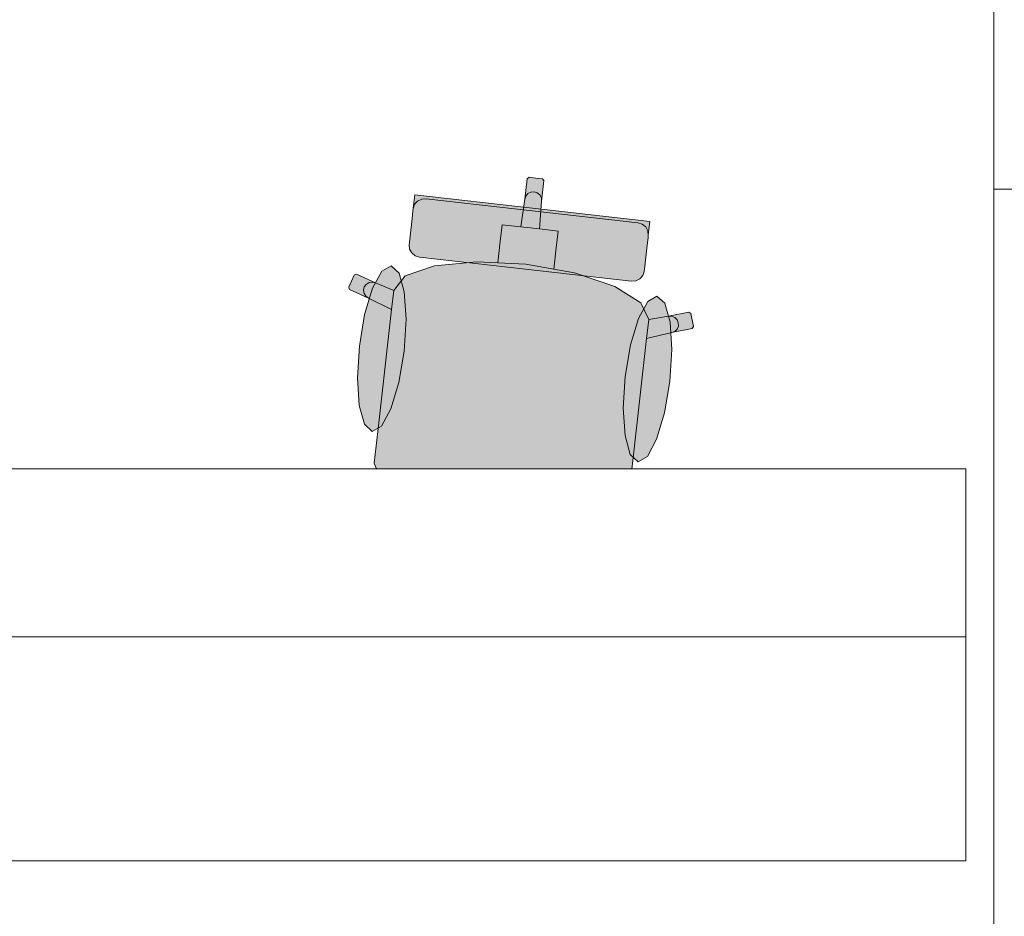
# Model space of a CAD drawing. Header units: metres. Extents: x -3.6 to 84.5, y -11 to 16.8.
# Tile 1036 of 1056: x 56.3 to 58, y 10.7 to 12.3. Entities that reach past the tile are written whole.
import ezdxf

# ---------------------------------------------------------------- set-up
doc = ezdxf.new("R2010")
doc.units = ezdxf.units.M
doc.header["$MEASUREMENT"] = 0
doc.linetypes.add('Wipeout_Contour', pattern=[1, 0, -1])
doc.layers.add('606 - Struktur.Wand Innen Ausbau', color=7, linetype='Continuous')
doc.layers.add('701 - Einrichtung.Möbel', color=7, linetype='Continuous')

msp = doc.modelspace()

# ---------------------------------------------------------------- hatches: boundary and pattern name
at = {"layer": '701 - Einrichtung.Möbel', "linetype": 'Continuous', "lineweight": 0, "true_color": 0x3a3a3a}
for points in [[(56.9305, 11.5271), (56.9264, 11.4913), (56.9229, 11.4604), (56.9265, 11.4514), (56.9507, 11.4273), (56.9527, 11.4262), (56.9972, 11.4104), (57.0647, 11.3955), (57.0657, 11.3953), (57.1449, 11.3837), (57.2118, 11.9699), (57.1998, 11.9713), (57.1964, 11.9687), (57.1922, 11.932), (57.1848, 11.8827), (57.1516, 11.8865), (57.1482, 11.8568), (57.1438, 11.8183), (57.1064, 11.8202), (57.0307, 11.8128), (56.9786, 11.7948), (56.9582, 11.7691), (56.9254, 11.7826), (56.8915, 11.7979), (56.8875, 11.7964), (56.8775, 11.7747), (56.879, 11.7707), (56.9129, 11.7554), (56.9542, 11.7349)], [(57.3861, 11.4752), (57.4098, 11.6829), (57.4547, 11.6936), (57.4912, 11.7009), (57.4935, 11.7045), (57.4887, 11.7279), (57.4851, 11.7303), (57.4486, 11.7229), (57.4136, 11.7172), (57.3995, 11.7468), (57.3528, 11.7761), (57.2807, 11.8003), (57.2438, 11.8069), (57.2482, 11.8454), (57.2516, 11.8751), (57.2184, 11.8789), (57.2222, 11.9286), (57.2264, 11.9653), (57.2238, 11.9686), (57.2118, 11.9699), (57.1449, 11.3837), (57.2247, 11.3771), (57.2258, 11.3771), (57.2949, 11.3764), (57.3418, 11.3819), (57.344, 11.3825), (57.373, 11.4005), (57.3785, 11.4085), (57.382, 11.4393)], [(57.0042, 11.8285), (57.1932, 11.8069), (57.2056, 11.9159), (56.9956, 11.9398), (56.9945, 11.9301), (56.994, 11.9257), (56.9929, 11.9155), (56.9923, 11.911), (56.9908, 11.8978), (56.9872, 11.8658), (56.986, 11.8552), (56.9855, 11.8507), (56.9862, 11.8429), (56.99, 11.836), (56.9963, 11.8309)], [(57.3822, 11.7854), (57.3904, 11.786), (57.3977, 11.7895), (57.4029, 11.7954), (57.4054, 11.8028), (57.4059, 11.8073), (57.4071, 11.818), (57.4108, 11.85), (57.4123, 11.8631), (57.4128, 11.8677), (57.414, 11.8778), (57.4145, 11.8822), (57.4156, 11.892), (57.2056, 11.9159), (57.1932, 11.8069)], [(56.8965, 11.6697), (56.8931, 11.6127), (56.8962, 11.5636), (56.9056, 11.5301), (56.9196, 11.5171), (56.9362, 11.5266), (56.9528, 11.5572), (56.967, 11.6042), (56.9765, 11.6605), (56.9799, 11.7176), (56.9767, 11.7666), (56.9674, 11.8001), (56.9533, 11.8132), (56.9367, 11.8036), (56.9201, 11.773), (56.906, 11.726)], [(57.4514, 11.6064), (57.4548, 11.6634), (57.4516, 11.7124), (57.4423, 11.746), (57.4283, 11.759), (57.4117, 11.7495), (57.395, 11.7189), (57.3809, 11.6718), (57.3714, 11.6155), (57.368, 11.5585), (57.3712, 11.5095), (57.3805, 11.4759), (57.3945, 11.4629), (57.4111, 11.4724), (57.4277, 11.5031), (57.4419, 11.5501)]]:
    msp.add_hatch(color=250, dxfattribs=at).paths.add_polyline_path(points)

# ---------------------------------------------------------------- linework, layer by layer
at = {"layer": '606 - Struktur.Wand Innen Ausbau', "color": 7, "linetype": 'Continuous', "lineweight": 13}
for p in [(58.03, 12.95), (58.08, 11.95)]:
    msp.add_line(p, (58.03, 11.95), dxfattribs=at)
at = {"layer": '606 - Struktur.Wand Innen Ausbau', "color": 7, "linetype": 'Continuous', "lineweight": 13, "flags": 128}
msp.add_lwpolyline([(58.03, 11.95), (58.03, 8.15)], dxfattribs=at)
at = {"layer": '701 - Einrichtung.Möbel', "color": 7, "linetype": 'Continuous', "lineweight": 5, "true_color": 0xebebeb}
for p, q in [((57.1922, 11.932), (57.1964, 11.9687)), ((57.1964, 11.9687), (57.1998, 11.9713)), ((57.1998, 11.9713), (57.2118, 11.9699)), ((57.2238, 11.9686), (57.2118, 11.9699)), ((57.2222, 11.9286), (57.2264, 11.9653)), ((57.2264, 11.9653), (57.2238, 11.9686)), ((57.2031, 11.9447), (57.2089, 11.9452)), ((57.2145, 11.9434), (57.2089, 11.9452)), ((56.994, 11.9257), (56.9945, 11.9301)), ((56.9945, 11.9301), (56.9956, 11.9398)), ((57.0006, 11.9288), (56.9953, 11.9229)), ((56.9956, 11.9398), (57.2056, 11.9159)), ((57.0079, 11.9323), (57.0006, 11.9288)), ((57.0161, 11.9329), (57.0079, 11.9323)), ((57.2051, 11.9114), (57.0161, 11.9329)), ((57.1848, 11.8827), (57.1922, 11.932)), ((57.1922, 11.932), (57.194, 11.9376)), ((57.194, 11.9376), (57.1978, 11.942)), ((57.1978, 11.942), (57.2031, 11.9447)), ((57.219, 11.9396), (57.2145, 11.9434)), ((57.2184, 11.8789), (57.2222, 11.9286)), ((57.2217, 11.9344), (57.219, 11.9396)), ((57.2222, 11.9286), (57.2217, 11.9344)), ((56.9908, 11.8978), (56.9923, 11.911)), ((56.9923, 11.911), (56.9929, 11.9155)), ((56.9929, 11.9155), (56.994, 11.9257)), ((56.9953, 11.9229), (56.9929, 11.9156)), ((57.2051, 11.9114), (57.3941, 11.8899)), ((57.4156, 11.892), (57.2056, 11.9159)), ((56.9872, 11.8658), (56.9908, 11.8978)), ((57.1482, 11.8568), (57.1516, 11.8865)), ((57.1516, 11.8865), (57.1848, 11.8827)), ((57.1848, 11.8827), (57.2016, 11.8808)), ((57.2184, 11.8789), (57.2016, 11.8808)), ((57.2516, 11.8751), (57.2184, 11.8789)), ((57.2482, 11.8454), (57.2516, 11.8751)), ((57.3941, 11.8899), (57.4019, 11.8874)), ((57.4019, 11.8874), (57.4082, 11.8824)), ((57.4082, 11.8824), (57.4121, 11.8754)), ((57.4121, 11.8754), (57.4128, 11.8677)), ((57.4128, 11.8677), (57.414, 11.8778)), ((57.414, 11.8778), (57.4145, 11.8822)), ((57.4145, 11.8822), (57.4156, 11.892)), ((56.986, 11.8552), (56.9872, 11.8658)), ((57.4108, 11.85), (57.4123, 11.8631)), ((57.4123, 11.8631), (57.4128, 11.8677)), ((56.9855, 11.8507), (56.986, 11.8552)), ((56.9862, 11.8429), (56.9855, 11.8507)), ((56.99, 11.836), (56.9862, 11.8429)), ((57.1438, 11.8183), (57.1482, 11.8568)), ((57.2438, 11.8069), (57.2482, 11.8454)), ((57.4071, 11.818), (57.4108, 11.85)), ((56.9963, 11.8309), (56.99, 11.836)), ((57.0042, 11.8285), (56.9963, 11.8309)), ((57.1932, 11.8069), (57.0042, 11.8285)), ((56.9786, 11.7948), (57.0307, 11.8128)), ((57.0307, 11.8128), (57.1064, 11.8202)), ((57.1064, 11.8202), (57.1438, 11.8183)), ((57.1438, 11.8183), (57.1942, 11.8158)), ((57.1932, 11.8069), (57.3822, 11.7854)), ((57.2438, 11.8069), (57.1942, 11.8158)), ((57.2807, 11.8003), (57.2438, 11.8069)), ((57.4054, 11.8028), (57.4059, 11.8073)), ((57.4059, 11.8073), (57.4071, 11.818)), ((56.8775, 11.7747), (56.8875, 11.7964)), ((56.8875, 11.7964), (56.8915, 11.7979)), ((56.8915, 11.7979), (56.9254, 11.7826)), ((56.9582, 11.7691), (56.9786, 11.7948)), ((57.3528, 11.7761), (57.2807, 11.8003)), ((57.3904, 11.786), (57.3977, 11.7895)), ((57.3977, 11.7895), (57.4029, 11.7954)), ((57.4029, 11.7954), (57.4054, 11.8028)), ((56.879, 11.7707), (56.8775, 11.7747)), ((56.9129, 11.7554), (56.879, 11.7707)), ((56.904, 11.7695), (56.9054, 11.7752)), ((56.905, 11.7638), (56.904, 11.7695)), ((56.9054, 11.7752), (56.9088, 11.7799)), ((56.9088, 11.7799), (56.9138, 11.783)), ((56.9138, 11.783), (56.9196, 11.7839)), ((56.9196, 11.7839), (56.9254, 11.7826)), ((56.9254, 11.7826), (56.9582, 11.7691)), ((57.3995, 11.7468), (57.3528, 11.7761)), ((57.3822, 11.7854), (57.3904, 11.786)), ((56.9081, 11.7588), (56.905, 11.7638)), ((56.9129, 11.7554), (56.9081, 11.7588)), ((56.9542, 11.7349), (56.9129, 11.7554)), ((56.9581, 11.7689), (56.9542, 11.7349)), ((56.9581, 11.7689), (56.9582, 11.7691)), ((56.9305, 11.5271), (56.9542, 11.7349)), ((57.4136, 11.7172), (57.3995, 11.7468)), ((57.4137, 11.717), (57.4098, 11.6829)), ((57.4486, 11.7229), (57.4136, 11.7172)), ((57.4137, 11.717), (57.4136, 11.7172)), ((57.4851, 11.7303), (57.4486, 11.7229)), ((57.4545, 11.723), (57.4486, 11.7229)), ((57.46, 11.7207), (57.4545, 11.723)), ((57.4642, 11.7166), (57.46, 11.7207)), ((57.4664, 11.7112), (57.4642, 11.7166)), ((57.4887, 11.7279), (57.4851, 11.7303)), ((57.4935, 11.7045), (57.4887, 11.7279)), ((57.4547, 11.6936), (57.4912, 11.7009)), ((57.4601, 11.6959), (57.4642, 11.7)), ((57.4642, 11.7), (57.4665, 11.7054)), ((57.4665, 11.7054), (57.4664, 11.7112)), ((57.4912, 11.7009), (57.4935, 11.7045)), ((57.3861, 11.4752), (57.4098, 11.6829)), ((57.4098, 11.6829), (57.4547, 11.6936)), ((57.4547, 11.6936), (57.4601, 11.6959)), ((56.9264, 11.4913), (56.9305, 11.5271)), ((56.9229, 11.4604), (56.9264, 11.4913)), ((57.382, 11.4393), (57.3861, 11.4752)), ((56.9265, 11.4514), (56.9229, 11.4604)), ((56.9507, 11.4273), (56.9265, 11.4514)), ((57.3785, 11.4085), (57.382, 11.4393)), ((56.9527, 11.4262), (56.9507, 11.4273)), ((56.9972, 11.4104), (56.9527, 11.4262)), ((57.0647, 11.3955), (56.9972, 11.4104)), ((57.344, 11.3825), (57.373, 11.4005)), ((57.373, 11.4005), (57.3785, 11.4085)), ((57.0657, 11.3953), (57.0647, 11.3955)), ((57.1449, 11.3837), (57.0657, 11.3953)), ((57.1449, 11.3837), (57.2247, 11.3771)), ((57.3418, 11.3819), (57.344, 11.3825)), ((57.2247, 11.3771), (57.2258, 11.3771)), ((57.2258, 11.3771), (57.2949, 11.3764)), ((57.2949, 11.3764), (57.3418, 11.3819))]:
    msp.add_line(p, q, dxfattribs=at)
at = {"layer": '701 - Einrichtung.Möbel', "color": 7, "linetype": 'Continuous', "lineweight": 5, "true_color": 0xebebeb, "flags": 128}
for points in [[(56.8965, 11.6697), (56.906, 11.726), (56.9201, 11.773), (56.9367, 11.8036), (56.9533, 11.8132), (56.9674, 11.8001), (56.9767, 11.7666), (56.9799, 11.7176), (56.9765, 11.6605), (56.967, 11.6042), (56.9528, 11.5572), (56.9362, 11.5266), (56.9196, 11.5171), (56.9056, 11.5301), (56.8962, 11.5636), (56.8931, 11.6127)], [(57.4514, 11.6064), (57.4548, 11.6634), (57.4516, 11.7124), (57.4423, 11.746), (57.4283, 11.759), (57.4117, 11.7495), (57.395, 11.7189), (57.3809, 11.6718), (57.3714, 11.6155), (57.368, 11.5585), (57.3712, 11.5095), (57.3805, 11.4759), (57.3945, 11.4629), (57.4111, 11.4724), (57.4277, 11.5031), (57.4419, 11.5501)]]:
    msp.add_lwpolyline(points, close=True, dxfattribs=at)

# ---------------------------------------------------------------- next in the draw order: wipeouts: each hides what was drawn before it
at = {"color": 254, "linetype": 'Wipeout_Contour', "lineweight": 0, "ltscale": 342.074416}
msp.add_wipeout([(54.39, 12.05), (54.39, 10.75), (57.98, 10.75), (57.98, 11.45), (54.79, 11.45), (54.79, 12.05)], dxfattribs=at).dxf.layer = '701 - Einrichtung.Möbel'

# ---------------------------------------------------------------- next in the draw order: linework, layer by layer
at = {"layer": '701 - Einrichtung.Möbel', "color": 252, "linetype": 'Continuous', "lineweight": 13, "true_color": 0x919191, "flags": 128}
for points in [[(54.39, 12.05), (54.79, 12.05), (54.79, 11.15), (57.98, 11.15), (57.98, 10.75), (54.39, 10.75)], [(54.79, 11.15), (57.98, 11.15), (57.98, 11.45), (54.79, 11.45)]]:
    msp.add_lwpolyline(points, close=True, dxfattribs=at)

doc.saveas('drawing.dxf')
